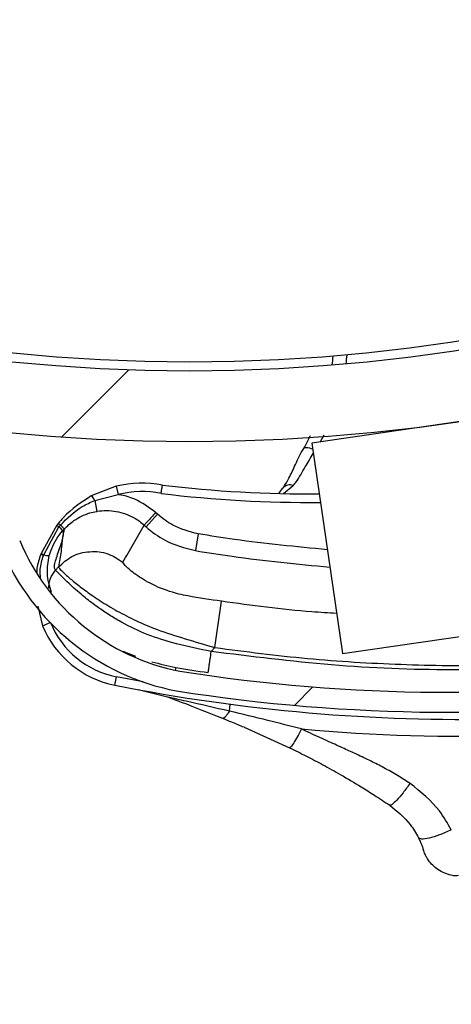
# Model space of a CAD drawing. Header units: inches. Extents: x 170 to 284, y 215 to 248.
# Tile 465 of 656: x 211.0952 to 211.1473, y 224.5376 to 224.6566. Entities that reach past the tile are written whole.
import ezdxf

# ---------------------------------------------------------------- set-up
doc = ezdxf.new("R2010")
doc.units = ezdxf.units.IN
doc.header["$LTSCALE"] = 0.25
doc.header["$MEASUREMENT"] = 0
doc.layers.add('RH FRONT OF HOOD', color=7, linetype='Continuous')
pattern_1 = [(45, (200.7563139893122, 218.4993357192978), (-0.03026527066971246, 0.03026527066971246), [])]

msp = doc.modelspace()

# ---------------------------------------------------------------- hatches: boundary and pattern name
at = {"layer": 'RH FRONT OF HOOD'}
h = msp.add_hatch(dxfattribs=at)
h.set_pattern_fill('ANSI31', color=256, scale=0.34241245, angle=2.8e-322, style=0)
h.set_pattern_definition([(45, (200.7896657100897, 218.4993357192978), (-0.03026527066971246, 0.03026527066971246), [])])
edge = h.paths.add_edge_path(flags=0)
edge.add_arc((211.0763061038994, 224.3915581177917), 0.021400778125, 89.9999999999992, 390.52248781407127, ccw=False)
edge.add_line((211.0763061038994, 224.4129588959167), (211.1490687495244, 224.4129588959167))
edge.add_arc((211.1490687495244, 224.8238538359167), 0.4108949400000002, 270, 450.0000000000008)
edge.add_line((211.1490687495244, 225.2347487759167), (210.6654111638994, 225.2347487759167))
edge.add_arc((210.6654111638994, 225.2390289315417), 0.004280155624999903, 180.0000000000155, 269.9999999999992, ccw=False)
edge.add_line((210.6611310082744, 225.2390289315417), (210.6611310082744, 225.2818304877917))
edge.add_arc((210.6654111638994, 225.2818304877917), 0.004280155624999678, 360, 540, ccw=False)
edge.add_line((210.6696913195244, 225.2818304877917), (210.6696913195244, 225.2390289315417))
edge.add_line((210.6696913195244, 225.2390289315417), (210.6664589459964, 225.2390289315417))
edge.add_line((210.6664589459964, 225.2390289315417), (210.6664589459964, 225.2818304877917))
edge.add_arc((210.6654111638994, 225.2818304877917), 0.001047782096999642, 360, 540.0000000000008)
edge.add_line((210.6643633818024, 225.2818304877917), (210.6643633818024, 225.2390289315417))
edge.add_arc((210.6654111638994, 225.2390289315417), 0.001047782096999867, 180, 270)
edge.add_line((210.6654111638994, 225.2379811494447), (211.1490687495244, 225.2379811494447))
edge.add_arc((211.1490687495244, 224.8238538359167), 0.4141273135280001, 269.9999999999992, 450, ccw=False)
edge.add_line((211.1490687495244, 224.4097265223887), (211.0763061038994, 224.4097265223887))
edge.add_arc((211.0763061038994, 224.3915581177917), 0.018168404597, 450.0000000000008, 750.5224878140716)
edge.add_arc((211.0910543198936, 224.4002532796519), 0.001047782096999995, 390.5224878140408, 495.0000000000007)
edge.add_line((211.0903134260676, 224.4009941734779), (211.0816182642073, 224.3922990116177))
edge.add_line((211.0816182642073, 224.3922990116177), (211.0793326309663, 224.3945846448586))
edge.add_line((211.0793326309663, 224.3945846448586), (211.0880277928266, 224.4032798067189))
edge.add_arc((211.0910543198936, 224.4002532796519), 0.004280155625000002, 390.522487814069, 495.0000000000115, ccw=False)
h = msp.add_hatch(dxfattribs=at)
h.set_pattern_fill('ANSI31', color=256, scale=0.34241245, style=0)
h.set_pattern_definition(pattern_1)
edge = h.paths.add_edge_path(flags=0)
edge.add_line((211.1157170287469, 225.2304686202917), (210.7733045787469, 225.2304686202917))
edge.add_line((210.7733045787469, 225.2304686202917), (210.7733045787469, 225.2347487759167))
edge.add_line((210.7733045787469, 225.2347487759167), (211.1157170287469, 225.2347487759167))
edge.add_arc((211.1157170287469, 224.8238538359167), 0.4108949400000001, 269.9999999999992, 450, ccw=False)
edge.add_line((211.1157170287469, 224.4129588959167), (211.0429543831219, 224.4129588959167))
edge.add_line((211.0429543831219, 224.4129588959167), (211.0429543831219, 224.4172390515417))
edge.add_line((211.0429543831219, 224.4172390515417), (211.1157170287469, 224.4172390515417))
edge.add_arc((211.1157170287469, 224.8238538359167), 0.406614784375, 270, 450.0000000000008)
h = msp.add_hatch(dxfattribs=at)
h.set_pattern_fill('ANSI32', color=256, scale=0.34241245, angle=2.8e-322, style=0)
h.set_pattern_definition([(45, (200.7563139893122, 218.4993357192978), (-0.09079581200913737, 0.09079581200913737), []), (45, (200.8168445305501, 218.4993357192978), (-0.09079581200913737, 0.09079581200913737), [])])
edge = h.paths.add_edge_path(flags=0)
edge.add_arc((211.1157170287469, 224.8238538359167), 0.2182879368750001, 180, 540, ccw=False)
edge = h.paths.add_edge_path(flags=0)
edge.add_arc((211.1157170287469, 224.8238538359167), 0.2097276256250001, 180, 540, ccw=False)
h = msp.add_hatch(dxfattribs=at)
h.set_pattern_fill('ANSI31', color=256, scale=0.34241245, angle=2.8e-322, style=0)
h.set_pattern_definition(pattern_1)
edge = h.paths.add_edge_path(flags=0)
edge.add_arc((211.2624806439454, 224.6173417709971), 0.001712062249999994, 187.6823523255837, 209.892772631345)
edge.add_line((211.2609963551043, 224.6164885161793), (211.2589035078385, 224.6152854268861))
edge.add_arc((211.2624806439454, 224.6173417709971), 0.004126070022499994, 187.6823523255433, 209.8927726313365, ccw=False)
edge.add_arc((211.2713034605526, 224.6185318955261), 0.01302879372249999, 139.1585197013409, 187.6823523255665, ccw=False)
edge.add_arc((211.2749929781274, 224.6147452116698), 0.01830194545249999, 457.6823523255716, 497.7437253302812, ccw=False)
edge.add_arc((211.2741186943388, 224.6212265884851), 0.01176186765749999, 389.82321001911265, 457.68235232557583, ccw=False)
edge.add_arc((211.2712016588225, 224.61851816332), 0.01566536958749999, 332.9394203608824, 393.1131521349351, ccw=False)
edge.add_arc((211.2624589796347, 224.6226252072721), 0.02532140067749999, 310.5366005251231, 333.66328566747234, ccw=False)
edge.add_arc((211.269860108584, 224.6154003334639), 0.01504902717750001, 269.83807069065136, 306.9970019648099, ccw=False)
edge.add_arc((211.2695219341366, 224.6278968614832), 0.02754708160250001, 190.990855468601, 270.614926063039, ccw=False)
edge.add_arc((211.2341904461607, 224.6198485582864), 0.008748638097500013, 378.6409712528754, 525.6237845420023)
edge.add_arc((211.169741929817, 224.6311945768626), 0.05672062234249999, 277.25298805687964, 350.69225205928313, ccw=False)
edge.add_arc((211.1473883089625, 224.7879449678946), 0.2150521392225, 261.1083798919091, 277.88840595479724, ccw=False)
edge.add_arc((211.1196055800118, 224.6038046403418), 0.02884824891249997, 202.8411957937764, 259.0961091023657, ccw=False)
edge.add_arc((211.0678650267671, 224.579342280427), 0.0284373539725, 387.8029462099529, 441.4014199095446)
edge.add_arc((211.0702884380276, 224.5926259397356), 0.01494630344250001, 442.9737931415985, 498.2295444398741)
edge.add_arc((211.0725446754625, 224.5894751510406), 0.0187470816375, 495.64022688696, 529.1219683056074)
edge.add_arc((211.0674624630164, 224.5910354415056), 0.0134739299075, 531.5599097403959, 569.9559980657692)
edge.add_arc((211.0608493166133, 224.5875520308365), 0.006011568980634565, 212.6648849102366, 233.3999259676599)
edge.add_arc((211.0667341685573, 224.5982275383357), 0.01816498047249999, 238.5816124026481, 277.6823523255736)
edge.add_arc((211.0677000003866, 224.5910674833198), 0.01094007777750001, 277.6823523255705, 367.682352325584)
edge.add_arc((211.0766924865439, 224.5922804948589), 0.001866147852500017, 367.6823523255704, 383.3245987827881)
edge.add_line((211.0784061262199, 224.5930193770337), (211.0806228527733, 224.5939751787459))
edge.add_arc((211.0766924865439, 224.5922804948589), 0.004280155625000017, 367.68235232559, 383.3245987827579, ccw=False)
edge.add_arc((211.0677000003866, 224.5910674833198), 0.01335408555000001, 277.68235232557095, 367.6823523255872, ccw=False)
edge.add_arc((211.0667341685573, 224.5982275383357), 0.020578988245, 238.2937106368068, 277.6823523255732, ccw=False)
edge.add_arc((211.0608493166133, 224.5875520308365), 0.008425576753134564, 212.2600195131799, 234.1820632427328, ccw=False)
edge.add_arc((211.0674624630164, 224.5910354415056), 0.01588793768, 171.3726545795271, 210.1529330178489, ccw=False)
edge.add_arc((211.0725446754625, 224.5894751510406), 0.02116108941, 495.78688309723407, 529.2595240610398, ccw=False)
edge.add_arc((211.0702884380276, 224.5926259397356), 0.01736031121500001, 442.8626004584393, 498.0482056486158, ccw=False)
edge.add_arc((211.0678650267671, 224.579342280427), 0.030851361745, 387.6005096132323, 441.4618899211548, ccw=False)
edge.add_arc((211.1196055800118, 224.6038046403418), 0.02643424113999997, 202.6240618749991, 259.0059654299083)
edge.add_arc((211.1473883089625, 224.7879449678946), 0.21263813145, 261.1200207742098, 277.8920418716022)
edge.add_arc((211.169741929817, 224.6311945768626), 0.05430661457, 277.2389789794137, 350.7968871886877)
edge.add_arc((211.2341904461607, 224.6198485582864), 0.01116264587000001, 377.74339121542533, 526.2114395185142, ccw=False)
edge.add_arc((211.2695219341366, 224.6278968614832), 0.02513307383, 190.653752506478, 270.6530101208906)
edge.add_arc((211.269860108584, 224.6154003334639), 0.01263501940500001, 269.7653996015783, 306.6650491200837)
edge.add_arc((211.2624589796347, 224.6226252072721), 0.022907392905, 310.726658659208, 333.7020675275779)
edge.add_arc((211.2712016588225, 224.61851816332), 0.01325136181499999, 332.8745927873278, 393.4176020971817)
edge.add_arc((211.2741186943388, 224.6212265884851), 0.009347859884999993, 389.4048764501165, 457.6823523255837)
edge.add_arc((211.2749929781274, 224.6147452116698), 0.01588793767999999, 457.6823523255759, 497.6345312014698)
edge.add_arc((211.2713034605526, 224.6185318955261), 0.01061478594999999, 499.3168536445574, 547.6823523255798)

# ---------------------------------------------------------------- linework, layer by layer
for p, q in [((211.1643517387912, 224.6103651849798), (211.1304733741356, 224.6053933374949)), ((211.1302732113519, 224.6062876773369), (211.129516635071, 224.6047722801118)), ((211.131475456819, 224.6055403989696), (211.1319877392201, 224.6064061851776)), ((211.1304733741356, 224.6053933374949), (211.1342022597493, 224.5799845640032)), ((211.106867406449, 224.600200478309), (211.1038489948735, 224.599035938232)), ((211.106867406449, 224.600200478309), (211.1071151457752, 224.5992035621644)), ((211.1270640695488, 224.5993262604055), (211.1282504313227, 224.6002951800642)), ((211.1042739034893, 224.5984851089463), (211.1071151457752, 224.5992035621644)), ((211.1265211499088, 224.5993644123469), (211.1269944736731, 224.6000271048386)), ((211.1042739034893, 224.5984851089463), (211.1045008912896, 224.5971700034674)), ((211.1118608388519, 224.5968135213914), (211.1104841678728, 224.5952901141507)), ((211.1118608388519, 224.5968135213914), (211.1116198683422, 224.5970312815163)), ((211.0996747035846, 224.5954835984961), (211.0977918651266, 224.5920597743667)), ((211.0999501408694, 224.5953002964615), (211.1001284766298, 224.5955163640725)), ((211.1102431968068, 224.5955078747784), (211.1104841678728, 224.5952901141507)), ((211.0981011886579, 224.5919190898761), (211.0999501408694, 224.5953002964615)), ((211.1005952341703, 224.5950279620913), (211.1003901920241, 224.5940605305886)), ((211.1167605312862, 224.5944508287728), (211.1164257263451, 224.5924250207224)), ((211.0977677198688, 224.5919934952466), (211.0977673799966, 224.5919925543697)), ((211.0977915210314, 224.592058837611), (211.0977677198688, 224.5919934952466)), ((211.0977918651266, 224.5920597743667), (211.0977915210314, 224.592058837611)), ((211.0980793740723, 224.5918516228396), (211.0980797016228, 224.5918526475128)), ((211.0980797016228, 224.5918526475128), (211.0981008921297, 224.5919181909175)), ((211.0981008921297, 224.5919181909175), (211.0981011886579, 224.5919190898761)), ((211.0987773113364, 224.591820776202), (211.0987775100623, 224.5918215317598)), ((211.0998841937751, 224.5904561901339), (211.0995230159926, 224.5900565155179)), ((211.1187675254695, 224.5807144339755), (211.1195758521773, 224.586302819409)), ((211.0973903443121, 224.5856995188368), (211.097958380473, 224.5833550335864)), ((211.097958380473, 224.5833550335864), (211.0988821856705, 224.5837356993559)), ((211.1342022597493, 224.5799845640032), (211.1584648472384, 224.5835452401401)), ((211.1076579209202, 224.5802642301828), (211.1091898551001, 224.5796699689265)), ((211.11833878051, 224.580239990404), (211.1187675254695, 224.5807144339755)), ((211.1140357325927, 224.5779638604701), (211.1140917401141, 224.5783027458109)), ((211.1067061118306, 224.5761657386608), (211.1069060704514, 224.5771733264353)), ((211.1101174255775, 224.5765613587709), (211.1069060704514, 224.5771733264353)), ((211.1130703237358, 224.5747350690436), (211.109530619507, 224.5756247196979)), ((211.120530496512, 224.5730300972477), (211.1206408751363, 224.5738708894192)), ((211.1223021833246, 224.5710815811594), (211.1278085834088, 224.568609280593))]:
    msp.add_line(p, q, dxfattribs=at)
at = {"layer": 'RH FRONT OF HOOD', "flags": 128}
msp.add_lwpolyline([(211.129516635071, 224.6047722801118), (211.1295825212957, 224.6048377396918), (211.1296869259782, 224.6048775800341), (211.1298269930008, 224.6048907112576), (211.1299988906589, 224.6048767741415), (211.1301979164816, 224.6048361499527), (211.1304186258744, 224.6047699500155), (211.1305731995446, 224.6047131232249)], dxfattribs=at)
at = {"layer": 'RH FRONT OF HOOD'}
for radius in [0.218287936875, 0.2097276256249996, 0.20865758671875]:
    msp.add_circle((211.1157170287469, 224.8238538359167), radius, dxfattribs=at)
for centre, radius, start, end in [((211.1157170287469, 224.8238538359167), 0.4141273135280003, 270, 90), ((211.1157170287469, 224.8238538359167), 0.4108949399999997, 270, 90), ((211.1157170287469, 224.8238538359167), 0.406614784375, 270, 90), ((211.1071130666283, 224.6180121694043), 0.0260233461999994, 352.9867047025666, 355.3833265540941), ((211.1070831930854, 224.6182336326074), 0.02773540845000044, 353.2641087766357, 355.5146859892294), ((211.110005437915, 224.5875728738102), 0.01301167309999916, 79.18491049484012, 103.9556334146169), ((211.1300893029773, 224.7448053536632), 0.1455252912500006, 263.036776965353, 270.5041230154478), ((211.1278584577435, 224.5992435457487), 0.001122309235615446, 69.55816570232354, 137.6291869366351), ((211.1030254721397, 224.5979613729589), 0.001353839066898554, 22.75879212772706, 52.53425372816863), ((211.110005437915, 224.5875728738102), 0.01198443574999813, 79.02344980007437, 103.9556334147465), ((211.1300893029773, 224.7448053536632), 0.1465525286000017, 263.0229707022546, 270.5594522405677), ((211.1196055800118, 224.6038046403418), 0.02643424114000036, 202.6240618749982, 259.0059654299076), ((211.1196055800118, 224.6038046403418), 0.02884824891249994, 202.8411957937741, 259.0961091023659), ((211.0985634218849, 224.5933390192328), 0.00156417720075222, 239.4080465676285, 251.9734043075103), ((211.098565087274, 224.5933437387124), 0.001568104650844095, 239.4366189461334, 251.9686989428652), ((211.0986103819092, 224.5934494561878), 0.001613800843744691, 239.5084450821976, 251.5964417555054), ((211.0986101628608, 224.5934485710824), 0.001611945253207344, 239.4928350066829, 251.5938102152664), ((211.0987563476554, 224.5940723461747), 0.002251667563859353, 253.0763074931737, 270.5334481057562), ((211.0987573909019, 224.5940751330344), 0.002253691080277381, 253.0721173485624, 270.5114979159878), ((211.1090389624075, 224.5879209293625), 0.01095719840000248, 202.3947377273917, 258.7753310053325), ((211.1090389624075, 224.5879209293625), 0.01198443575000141, 202.3947377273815, 258.7753310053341), ((211.1473883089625, 224.7879449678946), 0.2126381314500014, 261.1200207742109, 277.8920418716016), ((211.1487640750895, 224.7880950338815), 0.2160622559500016, 258.775331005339, 271.3111233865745), ((211.1473883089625, 224.7879449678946), 0.2150521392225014, 261.1083798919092, 277.8884059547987), ((211.1487640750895, 224.7880950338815), 0.218095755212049, 264.8615755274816, 271.8007834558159)]:
    msp.add_arc(centre, radius, start, end, dxfattribs=at)
for points, knots in [([(211.1270178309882, 224.5999902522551), (211.1272537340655, 224.6003684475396), (211.1277623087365, 224.6011837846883), (211.1285201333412, 224.6028615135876), (211.1291253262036, 224.6042018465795), (211.1295985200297, 224.6048919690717), (211.1296445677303, 224.6049591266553)], [0, 0, 0, 0, 0.28394206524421, 0.6121401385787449, 0.9622563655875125, 1, 1, 1, 1]), ([(211.1282504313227, 224.6002951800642), (211.1283655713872, 224.6004419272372), (211.1288877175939, 224.6011074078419), (211.1295897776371, 224.6023857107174), (211.1303241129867, 224.6036059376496), (211.1306549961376, 224.6041557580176)], [0, 0, 0, 0, 0.1345182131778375, 0.6100237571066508, 1, 1, 1, 1]), ([(211.1122873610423, 224.5993380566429), (211.1122888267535, 224.5993473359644), (211.1123006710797, 224.5994223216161), (211.1123303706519, 224.5996105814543), (211.1123739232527, 224.5998874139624), (211.1124143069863, 224.6001448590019), (211.1124416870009, 224.6003197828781), (211.1124451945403, 224.600342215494), (211.1124469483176, 224.6003534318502)], [0, 0, 0, 0, 0.01753608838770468, 0.141708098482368, 0.3563943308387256, 0.570964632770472, 0.7854813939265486, 1, 1, 1, 1]), ([(211.1038489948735, 224.599035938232), (211.102646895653, 224.5982549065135), (211.1011757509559, 224.5972990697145), (211.100060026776, 224.595959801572), (211.0998559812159, 224.5957148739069)], [0, 0, 0, 0, 0.8171182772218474, 0.9999999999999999, 0.9999999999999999, 0.9999999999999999, 0.9999999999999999]), ([(211.1116198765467, 224.5970312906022), (211.1108141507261, 224.5976307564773), (211.1094799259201, 224.5986234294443), (211.1078303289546, 224.5990819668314), (211.1071511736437, 224.5991974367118), (211.1071151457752, 224.5992035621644)], [0, 0, 0, 0, 0.5907811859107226, 0.9782917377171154, 1, 1, 1, 1]), ([(211.1001287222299, 224.5955166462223), (211.100953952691, 224.596342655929), (211.1021813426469, 224.5975712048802), (211.1037574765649, 224.5982595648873), (211.1042739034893, 224.5984851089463)], [0, 0, 0, 0, 0.6723457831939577, 1, 1, 1, 1]), ([(211.1005919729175, 224.59502435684), (211.1005919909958, 224.5950243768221), (211.1009403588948, 224.5954094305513), (211.1018734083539, 224.5962255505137), (211.1032543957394, 224.5969068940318), (211.1042267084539, 224.5971121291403), (211.1045008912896, 224.5971700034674)], [0, 0, 0, 0, 1.782673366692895e-05, 0.3435204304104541, 0.814879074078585, 1, 1, 1, 1]), ([(211.1045008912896, 224.5971700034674), (211.104522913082, 224.5971737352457), (211.1052994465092, 224.597305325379), (211.1068868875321, 224.5972928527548), (211.1088347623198, 224.5965914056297), (211.1098710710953, 224.5958440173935), (211.1102433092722, 224.5955077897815), (211.1102433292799, 224.5955077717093)], [0, 0, 0, 0, 0.01087401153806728, 0.3834398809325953, 0.7558119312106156, 0.9999868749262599, 1, 1, 1, 1]), ([(211.1167605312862, 224.5944508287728), (211.1156974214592, 224.5947228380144), (211.1138960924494, 224.5951837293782), (211.1124524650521, 224.5963397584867), (211.1118608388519, 224.5968135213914)], [0, 0, 0, 0, 0.5901808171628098, 1, 1, 1, 1]), ([(211.0998559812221, 224.5957148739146), (211.0998559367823, 224.5957148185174), (211.0997946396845, 224.5956384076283), (211.0997346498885, 224.5955609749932), (211.0996747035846, 224.5954835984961)], [0, 0, 0, 0, 0.0007249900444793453, 0.9999999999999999, 0.9999999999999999, 0.9999999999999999, 0.9999999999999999]), ([(211.1001284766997, 224.5955163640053), (211.100146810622, 224.595498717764), (211.100256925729, 224.5953927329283), (211.1004234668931, 224.5952283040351), (211.1005714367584, 224.5950728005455), (211.1005873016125, 224.5950429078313), (211.1005952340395, 224.5950279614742)], [0, 0, 0, 0, 0.06242876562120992, 0.3749525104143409, 0.6874762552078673, 1, 1, 1, 1]), ([(211.107666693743, 224.5910259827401), (211.1081011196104, 224.5917638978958), (211.1089699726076, 224.5932397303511), (211.109818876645, 224.5947517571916), (211.1102433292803, 224.5955077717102)], [0, 0, 0, 0, 0.4999992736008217, 1, 1, 1, 1]), ([(211.0987775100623, 224.5918215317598), (211.098867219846, 224.5921157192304), (211.0991986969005, 224.5932027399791), (211.0998376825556, 224.5941912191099), (211.1003938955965, 224.5948054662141), (211.1003939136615, 224.594805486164)], [0, 0, 0, 0, 0.2706300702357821, 0.9999763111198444, 1, 1, 1, 1]), ([(211.0995230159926, 224.5900565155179), (211.0994693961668, 224.5901570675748), (211.099356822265, 224.5903681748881), (211.099468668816, 224.590990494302), (211.0997126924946, 224.5917848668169), (211.1000163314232, 224.592632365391), (211.1003131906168, 224.5934770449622), (211.100413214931, 224.5939183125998), (211.1004639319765, 224.5941420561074)], [0, 0, 0, 0, 0.1574760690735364, 0.3306182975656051, 0.4911886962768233, 0.6742546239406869, 0.8348317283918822, 1, 1, 1, 1]), ([(211.0999501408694, 224.5953002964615), (211.0999679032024, 224.5952827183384), (211.1000746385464, 224.5951770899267), (211.1002350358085, 224.5950124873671), (211.1003754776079, 224.5948549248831), (211.1003877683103, 224.594821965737), (211.1003939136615, 224.5948054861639)], [0, 0, 0, 0, 0.0623937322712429, 0.3749291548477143, 0.6874645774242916, 1, 1, 1, 1]), ([(211.1003936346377, 224.594805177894), (211.1004437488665, 224.5948605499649), (211.1005109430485, 224.594934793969), (211.1005781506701, 224.5950090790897), (211.1005952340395, 224.5950279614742)], [0, 0, 0, 0, 0.7458120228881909, 1, 1, 1, 1]), ([(211.1004639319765, 224.5941420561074), (211.1004768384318, 224.594238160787), (211.1005027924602, 224.5944314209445), (211.1004847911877, 224.5946584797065), (211.100423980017, 224.5947563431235), (211.1003936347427, 224.5948051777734)], [0, 0, 0, 0, 0.3313600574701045, 0.6663431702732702, 1, 1, 1, 1]), ([(211.1104841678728, 224.5952901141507), (211.1104841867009, 224.5952900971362), (211.1111583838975, 224.594680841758), (211.1129778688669, 224.5933371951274), (211.1151452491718, 224.5927637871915), (211.1164257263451, 224.5924250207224)], [0, 0, 0, 0, 1.142795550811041e-05, 0.4092118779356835, 1, 1, 1, 1]), ([(211.1323609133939, 224.5925315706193), (211.1286127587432, 224.5928908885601), (211.1233941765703, 224.593391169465), (211.1182187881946, 224.5942178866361), (211.1167605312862, 224.5944508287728)], [0, 0, 0, 0, 0.7182323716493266, 1, 1, 1, 1]), ([(211.1003901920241, 224.5940605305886), (211.1003606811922, 224.5938438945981), (211.1002792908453, 224.5932464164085), (211.1002144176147, 224.5921597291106), (211.1000094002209, 224.591102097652), (211.0998841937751, 224.5904561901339)], [0, 0, 0, 0, 0.1812946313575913, 0.50000735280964, 1, 1, 1, 1]), ([(211.0977673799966, 224.5919925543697), (211.0975618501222, 224.5914352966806), (211.0972912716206, 224.5907016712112), (211.0972666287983, 224.5899290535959), (211.0972607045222, 224.5897433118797)], [0, 0, 0, 0, 0.7595942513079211, 0.9999999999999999, 0.9999999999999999, 0.9999999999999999, 0.9999999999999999]), ([(211.0977279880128, 224.5890639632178), (211.0976997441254, 224.5894337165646), (211.0976273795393, 224.5903810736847), (211.0979081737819, 224.5912946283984), (211.0980793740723, 224.5918516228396)], [0, 0, 0, 0, 0.3902998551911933, 1, 1, 1, 1]), ([(211.0990393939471, 224.587356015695), (211.0988112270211, 224.5881238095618), (211.0983736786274, 224.5895961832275), (211.0986466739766, 224.591100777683), (211.0987773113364, 224.591820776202)], [0, 0, 0, 0, 0.5214667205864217, 1, 1, 1, 1]), ([(211.0998841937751, 224.5904561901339), (211.1004028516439, 224.5909188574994), (211.1014802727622, 224.5918799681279), (211.1036507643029, 224.5924339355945), (211.1058791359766, 224.5922020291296), (211.107085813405, 224.5914081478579), (211.107666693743, 224.5910259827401)], [0, 0, 0, 0, 0.2406941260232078, 0.4999999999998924, 0.7593058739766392, 0.9999999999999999, 0.9999999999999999, 0.9999999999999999, 0.9999999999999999]), ([(211.1164257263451, 224.5924250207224), (211.1178992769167, 224.5921899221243), (211.1232879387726, 224.5913301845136), (211.1287214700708, 224.5908093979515), (211.1326691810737, 224.5904310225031)], [0, 0, 0, 0, 0.2734538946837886, 1, 1, 1, 1]), ([(211.115520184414, 224.586945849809), (211.1155201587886, 224.5869458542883), (211.1151492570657, 224.5870106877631), (211.1136889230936, 224.5873176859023), (211.1113489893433, 224.5881872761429), (211.109257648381, 224.5894538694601), (211.1078770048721, 224.5906252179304), (211.1077416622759, 224.5908831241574), (211.107666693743, 224.5910259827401)], [0, 0, 0, 0, 4.497367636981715e-06, 0.06509473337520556, 0.261670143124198, 0.4753105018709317, 0.7093656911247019, 0.9999999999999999, 0.9999999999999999, 0.9999999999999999, 0.9999999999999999]), ([(211.0987346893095, 224.5878937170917), (211.0987373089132, 224.5880859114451), (211.0987427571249, 224.5884856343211), (211.0989443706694, 224.5892564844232), (211.0992950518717, 224.5897413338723), (211.0995230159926, 224.5900565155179)], [0, 0, 0, 0, 0.2447599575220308, 0.5090480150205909, 1, 1, 1, 1]), ([(211.11833878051, 224.580239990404), (211.1169308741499, 224.5805302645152), (211.1142730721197, 224.5810782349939), (211.1105975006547, 224.5822124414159), (211.1079930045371, 224.5834780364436), (211.10612750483, 224.5845704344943), (211.1049711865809, 224.5853375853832), (211.1040443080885, 224.5860113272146), (211.1033008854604, 224.5865859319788), (211.1025124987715, 224.5872311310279), (211.1016818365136, 224.5879604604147), (211.1006309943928, 224.5889582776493), (211.0997455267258, 224.5898378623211), (211.0995927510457, 224.58998798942), (211.0995230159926, 224.5900565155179)], [0, 0, 0, 0, 0.1307156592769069, 0.2467609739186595, 0.3577928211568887, 0.4170971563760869, 0.4791482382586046, 0.5177152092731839, 0.5590896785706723, 0.6032945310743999, 0.6633484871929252, 0.7353692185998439, 0.8792082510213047, 0.9999999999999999, 0.9999999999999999, 0.9999999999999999, 0.9999999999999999]), ([(211.0998841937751, 224.5904561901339), (211.0999261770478, 224.5903817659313), (211.1000115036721, 224.5902305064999), (211.1007301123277, 224.5895317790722), (211.1018066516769, 224.5886064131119), (211.1031738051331, 224.5875493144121), (211.1048940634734, 224.5863608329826), (211.1069099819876, 224.5851442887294), (211.109225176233, 224.5839530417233), (211.1119611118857, 224.5827798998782), (211.1152018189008, 224.5817678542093), (211.1175688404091, 224.5810685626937), (211.1187675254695, 224.5807144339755)], [0, 0, 0, 0, 0.1094013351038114, 0.2223468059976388, 0.3151791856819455, 0.4102231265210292, 0.5012749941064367, 0.5946006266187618, 0.6834485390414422, 0.774533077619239, 0.8858211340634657, 0.9999999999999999, 0.9999999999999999, 0.9999999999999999, 0.9999999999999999]), ([(211.1195758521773, 224.586302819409), (211.1182112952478, 224.5865097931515), (211.1168467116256, 224.5867167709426), (211.1155202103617, 224.5869458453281), (211.115520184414, 224.586945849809)], [0, 0, 0, 0, 0.9999804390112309, 1, 1, 1, 1]), ([(211.1334904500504, 224.5848348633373), (211.1324886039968, 224.5848920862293), (211.1278303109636, 224.5851581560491), (211.1232057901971, 224.5857994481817), (211.1195758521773, 224.586302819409)], [0, 0, 0, 0, 0.2150672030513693, 1, 1, 1, 1]), ([(211.1179668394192, 224.5776989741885), (211.1179718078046, 224.5777329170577), (211.1179794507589, 224.5777851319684), (211.1180258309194, 224.578101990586), (211.1180738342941, 224.5784299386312), (211.1181334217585, 224.5788370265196), (211.1182200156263, 224.5794286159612), (211.1182919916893, 224.5799203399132), (211.11833878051, 224.580239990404)], [0, 0, 0, 0, 0.239456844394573, 0.3683606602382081, 0.5000000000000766, 0.6316393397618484, 0.7605431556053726, 0.9999999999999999, 0.9999999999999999, 0.9999999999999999, 0.9999999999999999]), ([(211.1591649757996, 224.578354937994), (211.1552484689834, 224.5781979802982), (211.1464839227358, 224.5778467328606), (211.1328291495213, 224.5784321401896), (211.1231766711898, 224.5796364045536), (211.11833878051, 224.580239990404)], [0, 0, 0, 0, 0.287217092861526, 0.642748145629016, 0.9999999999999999, 0.9999999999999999, 0.9999999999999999, 0.9999999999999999]), ([(211.1187675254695, 224.5807144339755), (211.1224954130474, 224.5802327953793), (211.1299620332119, 224.5792681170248), (211.141233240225, 224.5786145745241), (211.15095928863, 224.5784490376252), (211.1569028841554, 224.5787678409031), (211.1590934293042, 224.5788853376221)], [0, 0, 0, 0, 0.2788171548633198, 0.5584454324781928, 0.8372626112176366, 1, 1, 1, 1]), ([(211.1111704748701, 224.5790013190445), (211.1121301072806, 224.5787530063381), (211.1143257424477, 224.5781848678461), (211.116655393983, 224.5778739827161), (211.1179668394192, 224.5776989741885)], [0, 0, 0, 0, 0.4370636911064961, 1, 1, 1, 1]), ([(211.120530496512, 224.5730300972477), (211.1187965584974, 224.5734303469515), (211.1163128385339, 224.5740036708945), (211.1138221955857, 224.5745654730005), (211.1130703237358, 224.5747350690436)], [0, 0, 0, 0, 0.69812138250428, 0.9999999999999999, 0.9999999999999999, 0.9999999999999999, 0.9999999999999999]), ([(211.1197270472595, 224.5721429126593), (211.1180841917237, 224.572800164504), (211.1158908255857, 224.5736776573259), (211.1136362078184, 224.5745229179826), (211.1130703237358, 224.5747350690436)], [0, 0, 0, 0, 0.7490110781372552, 1, 1, 1, 1]), ([(211.120530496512, 224.5730300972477), (211.1204372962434, 224.572885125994), (211.1202487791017, 224.5725918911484), (211.119995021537, 224.5723017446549), (211.1198257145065, 224.5721736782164), (211.119745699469, 224.572148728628), (211.1197270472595, 224.5721429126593)], [0, 0, 0, 0, 0.2979480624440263, 0.6026626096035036, 0.9073771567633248, 0.9999999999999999, 0.9999999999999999, 0.9999999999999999, 0.9999999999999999]), ([(211.1292309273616, 224.5708757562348), (211.1278812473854, 224.5712212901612), (211.1249824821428, 224.5719634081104), (211.1220810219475, 224.572658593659), (211.120530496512, 224.5730300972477)], [0, 0, 0, 0, 0.4656051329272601, 1, 1, 1, 1]), ([(211.1223058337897, 224.571080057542), (211.1223058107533, 224.5710800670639), (211.1218193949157, 224.5712811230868), (211.1209640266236, 224.571637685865), (211.1200997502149, 224.5719922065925), (211.1197270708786, 224.5721429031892), (211.1197270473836, 224.5721429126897)], [0, 0, 0, 0, 2.704369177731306e-05, 0.5710314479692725, 0.9999729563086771, 1, 1, 1, 1]), ([(211.1292309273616, 224.5708757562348), (211.1290663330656, 224.5705601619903), (211.1287273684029, 224.5699102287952), (211.1282830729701, 224.5691549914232), (211.1279451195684, 224.5686637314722), (211.127853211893, 224.5686270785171), (211.1278085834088, 224.568609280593)], [0, 0, 0, 0, 0.2427897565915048, 0.5000000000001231, 0.7572102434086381, 1, 1, 1, 1]), ([(211.1423450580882, 224.5643061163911), (211.1418457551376, 224.5646272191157), (211.140817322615, 224.5652886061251), (211.1392367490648, 224.5661691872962), (211.1375847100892, 224.5670168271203), (211.1359858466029, 224.5677821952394), (211.1342859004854, 224.5685586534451), (211.1324264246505, 224.5693936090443), (211.1306979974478, 224.5701795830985), (211.1295977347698, 224.5707016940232), (211.1292309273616, 224.5708757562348)], [0, 0, 0, 0, 0.1216476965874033, 0.250562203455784, 0.3699476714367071, 0.5011532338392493, 0.6125555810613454, 0.7514486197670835, 0.9171375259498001, 1, 1, 1, 1]), ([(211.1278085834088, 224.568609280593), (211.1284867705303, 224.568274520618), (211.1298375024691, 224.5676077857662), (211.1318947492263, 224.5665185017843), (211.1340975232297, 224.5652903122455), (211.1361666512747, 224.5640609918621), (211.1381323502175, 224.5628341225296), (211.1392787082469, 224.56207609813), (211.1398967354, 224.5616674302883)], [0, 0, 0, 0, 0.161096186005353, 0.3208521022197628, 0.500107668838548, 0.7056749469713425, 0.8413228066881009, 1, 1, 1, 1]), ([(211.1473296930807, 224.5586825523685), (211.1468836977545, 224.5594733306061), (211.1456426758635, 224.5616737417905), (211.1436326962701, 224.5632782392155), (211.1423450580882, 224.5643061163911)], [0, 0, 0, 0, 0.3593774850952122, 1, 1, 1, 1]), ([(211.1398967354, 224.5616674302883), (211.1407921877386, 224.5609472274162), (211.1421943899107, 224.5598194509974), (211.1430489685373, 224.5582937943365), (211.1433578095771, 224.5577424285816)], [0, 0, 0, 0, 0.6386043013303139, 1, 1, 1, 1]), ([(211.1433578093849, 224.5577424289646), (211.1434505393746, 224.5575491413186), (211.143554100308, 224.5573332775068), (211.1437193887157, 224.55694412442), (211.1438558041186, 224.5565846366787), (211.1439511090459, 224.5562952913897), (211.1439599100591, 224.556267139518), (211.1439638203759, 224.5562546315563)], [0, 0, 0, 0, 0.2111589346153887, 0.2358224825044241, 0.5027141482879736, 0.7790543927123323, 1, 1, 1, 1]), ([(211.1481929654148, 224.5531639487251), (211.1480870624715, 224.5531534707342), (211.1476110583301, 224.5531063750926), (211.1468145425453, 224.553324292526), (211.1459181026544, 224.5537258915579), (211.1452278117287, 224.5542465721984), (211.1447255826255, 224.5547865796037), (211.1443849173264, 224.555287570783), (211.1441724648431, 224.5556996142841), (211.1440543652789, 224.5559873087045), (211.1439983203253, 224.556147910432), (211.1439777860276, 224.5562110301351), (211.1439732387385, 224.5562252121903), (211.143970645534, 224.5562333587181), (211.1439697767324, 224.5562361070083), (211.1439693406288, 224.5562374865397)], [0, 0, 0, 0, 0.05652104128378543, 0.2540462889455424, 0.427355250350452, 0.5794983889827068, 0.7104459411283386, 0.8185506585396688, 0.9012506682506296, 0.9564155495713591, 0.9850429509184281, 0.9903528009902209, 0.9934690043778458, 0.9967217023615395, 1, 1, 1, 1])]:
    msp.add_open_spline(points, degree=3, knots=knots, dxfattribs=at)
for points in [[(211.1116196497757, 224.5970314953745), (211.1114431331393, 224.5968360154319), (211.1110900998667, 224.5964450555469), (211.1106413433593, 224.5959480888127), (211.1103208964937, 224.5955932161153), (211.1102693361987, 224.5955361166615), (211.1102435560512, 224.5955075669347)], [(211.0996747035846, 224.5954835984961), (211.0996792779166, 224.5954826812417), (211.0996884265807, 224.595480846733), (211.0997457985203, 224.5954443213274), (211.099830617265, 224.5953862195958), (211.099910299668, 224.5953289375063), (211.0999501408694, 224.5953002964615)], [(211.0998559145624, 224.5957147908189), (211.0998601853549, 224.5957132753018), (211.0998687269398, 224.5957102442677), (211.099925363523, 224.5956702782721), (211.1000095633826, 224.5956077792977), (211.1000888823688, 224.5955468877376), (211.1001285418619, 224.5955164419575)], [(211.1423450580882, 224.5643061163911), (211.1420573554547, 224.5639122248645), (211.1414819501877, 224.5631244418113), (211.1407284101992, 224.562242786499), (211.1401448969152, 224.5616834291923), (211.1399794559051, 224.5616727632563), (211.1398967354, 224.5616674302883)], [(211.1473296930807, 224.5586825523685), (211.1468415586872, 224.5584652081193), (211.1458652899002, 224.558030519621), (211.1446050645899, 224.5576465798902), (211.1436684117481, 224.5575105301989), (211.1434613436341, 224.5576651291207), (211.1433578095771, 224.5577424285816)]]:
    msp.add_open_spline(points, degree=3, dxfattribs=at)

doc.saveas('drawing.dxf')
